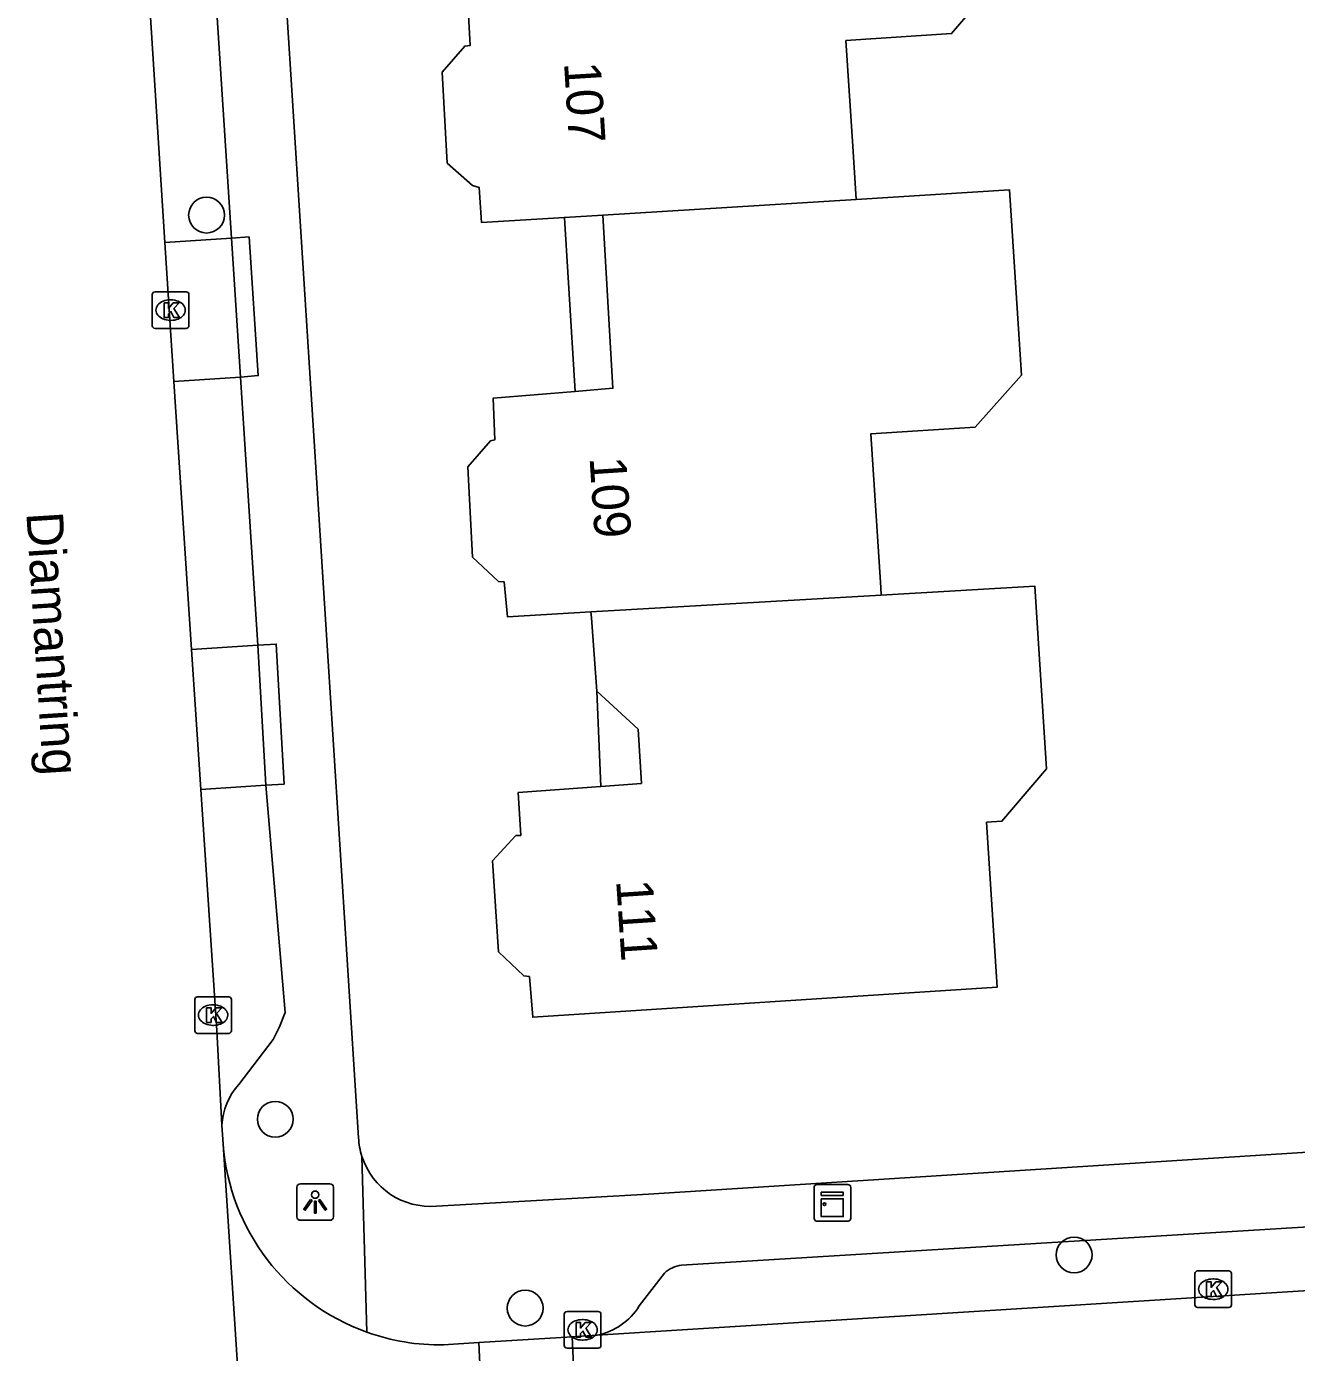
# Model space of a CAD drawing. Extents: x 159628 to 160723, y 388176 to 389416.
# Drawn here: x 160510.12 to 160544.81, y 388427.7 to 388463.92 of the extents above; entities that cross this region are included whole.
import ezdxf

# ---------------------------------------------------------------- set-up
doc = ezdxf.new("R2010")
doc.units = 0
for name, color, linetype in [('IMGEO_Boom', 7, 'Continuous'), ('IMGEO_Kast', 7, 'Continuous'), ('IMGEO_Kolk', 7, 'Continuous'), ('IMGEO_Lichtpunt', 7, 'Continuous'), ('IMGEO_Openbare_ruimte_label', 7, 'Continuous'), ('IMGEO_Pand', 7, 'Continuous'), ('IMGEO_Pand_nummerreeks', 7, 'Continuous'), ('IMGEO_Pand_overbouw', 7, 'Continuous'), ('IMGEO_Parkeervlak_open', 7, 'Continuous'), ('IMGEO_Rijbaan_lokaal_gesloten', 7, 'Continuous'), ('IMGEO_Rijbaan_lokaal_open', 7, 'Continuous'), ('IMGEO_Voetpad_open', 7, 'Continuous')]:
    doc.layers.add(name, color=color, linetype=linetype)

msp = doc.modelspace()

# ---------------------------------------------------------------- linework, layer by layer
at = {"layer": 'IMGEO_Boom'}
for centre in [(160515.035, 388458.768), (160516.913, 388434.071), (160538.739, 388430.365), (160523.74, 388428.913)]:
    msp.add_circle(centre, 0.489, dxfattribs=at)
at = {"layer": 'IMGEO_Kast'}
for p, q in [((160531.636, 388431.362), (160531.636, 388432.203)), ((160531.636, 388432.203), (160531.636, 388431.362)), ((160531.711, 388432.287), (160532.552, 388432.287)), ((160532.552, 388432.287), (160531.711, 388432.287)), ((160532.636, 388432.212), (160532.636, 388431.371)), ((160532.636, 388431.371), (160532.636, 388432.212)), ((160532.561, 388431.287), (160531.72, 388431.287)), ((160531.72, 388431.287), (160532.561, 388431.287))]:
    msp.add_line(p, q, dxfattribs=at)
for points in [[(160531.831, 388432.077), (160532.431, 388432.077), (160532.431, 388431.992), (160531.831, 388431.992), (160531.831, 388432.077)], [(160531.831, 388431.902), (160532.431, 388431.902), (160532.431, 388431.413), (160531.831, 388431.413), (160531.831, 388431.902)]]:
    msp.add_lwpolyline(points, dxfattribs=at)
msp.add_circle((160531.915, 388431.751), 0.0377, dxfattribs=at)
for centre, start, end in [((160531.714, 388432.209), 92.4484, 184.2845), ((160531.714, 388432.209), 92.4484, 184.2845), ((160532.558, 388432.209), 2.4484, 94.2845), ((160532.558, 388432.209), 2.4484, 94.2845), ((160531.714, 388431.365), 182.4484, 274.2845), ((160531.714, 388431.365), 182.4484, 274.2845), ((160532.558, 388431.365), 272.4484, 4.2845), ((160532.558, 388431.365), 272.4484, 4.2845)]:
    msp.add_arc(centre, 0.0779, start, end, dxfattribs=at)
at = {"layer": 'IMGEO_Kolk'}
for p, q in [((160513.627, 388456.673), (160514.479, 388456.673)), ((160513.552, 388455.747), (160513.552, 388456.599)), ((160514.04, 388456.453), (160514.065, 388456.453)), ((160514.553, 388456.599), (160514.553, 388455.747)), ((160514.479, 388455.673), (160513.627, 388455.673)), ((160514.063, 388455.893), (160514.038, 388455.893)), ((160514.713, 388436.49), (160514.713, 388437.342)), ((160514.788, 388437.416), (160515.64, 388437.416)), ((160515.201, 388437.196), (160515.226, 388437.196)), ((160515.714, 388437.342), (160515.714, 388436.49)), ((160515.64, 388436.416), (160514.788, 388436.416)), ((160515.224, 388436.636), (160515.199, 388436.636)), ((160542.038, 388429.004), (160542.038, 388429.856)), ((160542.113, 388429.93), (160542.965, 388429.93)), ((160543.039, 388429.856), (160543.039, 388429.004)), ((160542.526, 388429.71), (160542.551, 388429.71)), ((160542.549, 388429.15), (160542.524, 388429.15)), ((160524.809, 388427.894), (160524.809, 388428.746)), ((160524.884, 388428.82), (160525.736, 388428.82)), ((160525.81, 388428.746), (160525.81, 388427.894)), ((160542.965, 388428.93), (160542.113, 388428.93)), ((160525.297, 388428.6), (160525.322, 388428.6)), ((160525.32, 388428.04), (160525.295, 388428.04)), ((160525.736, 388427.82), (160524.884, 388427.82))]:
    msp.add_line(p, q, dxfattribs=at)
for points in [[(160513.627, 388456.673), (160514.479, 388456.673)], [(160513.552, 388455.747), (160513.552, 388456.599)], [(160513.873, 388456.373), (160513.996, 388456.373), (160513.996, 388456.222), (160514.126, 388456.373), (160514.29, 388456.373), (160514.144, 388456.222), (160514.297, 388455.973), (160514.145, 388455.973), (160514.06, 388456.137), (160513.996, 388456.07), (160513.996, 388455.973), (160513.873, 388455.973), (160513.873, 388456.373)], [(160514.553, 388456.599), (160514.553, 388455.747)], [(160514.479, 388455.673), (160513.627, 388455.673)], [(160514.713, 388436.49), (160514.713, 388437.342)], [(160514.788, 388437.416), (160515.64, 388437.416)], [(160515.034, 388437.116), (160515.157, 388437.116), (160515.157, 388436.965), (160515.287, 388437.116), (160515.451, 388437.116), (160515.305, 388436.965), (160515.458, 388436.716), (160515.306, 388436.716), (160515.221, 388436.88), (160515.157, 388436.813), (160515.157, 388436.716), (160515.034, 388436.716), (160515.034, 388437.116)], [(160515.714, 388437.342), (160515.714, 388436.49)], [(160515.64, 388436.416), (160514.788, 388436.416)], [(160542.038, 388429.004), (160542.038, 388429.856)], [(160542.113, 388429.93), (160542.965, 388429.93)], [(160543.039, 388429.856), (160543.039, 388429.004)], [(160542.359, 388429.63), (160542.482, 388429.63), (160542.482, 388429.479), (160542.612, 388429.63), (160542.776, 388429.63), (160542.63, 388429.479), (160542.783, 388429.23), (160542.631, 388429.23), (160542.546, 388429.394), (160542.482, 388429.327), (160542.482, 388429.23), (160542.359, 388429.23), (160542.359, 388429.63)], [(160524.809, 388427.894), (160524.809, 388428.746)], [(160524.884, 388428.82), (160525.736, 388428.82)], [(160525.81, 388428.746), (160525.81, 388427.894)], [(160542.965, 388428.93), (160542.113, 388428.93)], [(160525.13, 388428.52), (160525.253, 388428.52), (160525.253, 388428.369), (160525.383, 388428.52), (160525.547, 388428.52), (160525.401, 388428.369), (160525.554, 388428.12), (160525.402, 388428.12), (160525.317, 388428.284), (160525.253, 388428.217), (160525.253, 388428.12), (160525.13, 388428.12), (160525.13, 388428.52)], [(160525.736, 388427.82), (160524.884, 388427.82)]]:
    msp.add_lwpolyline(points, dxfattribs=at)
for centre, start, end in [((160513.629, 388456.597), 91.552, 178.448), ((160513.629, 388456.597), 91.552, 178.448), ((160514.477, 388456.597), 1.552, 88.448), ((160514.477, 388456.597), 1.552, 88.448), ((160513.629, 388455.749), 181.552, 268.448), ((160513.629, 388455.749), 181.552, 268.448), ((160514.477, 388455.749), 271.552, 358.448), ((160514.477, 388455.749), 271.552, 358.448), ((160514.79, 388437.34), 91.552, 178.448), ((160514.79, 388437.34), 91.552, 178.448), ((160515.638, 388437.34), 1.552, 88.448), ((160515.638, 388437.34), 1.552, 88.448), ((160514.79, 388436.492), 181.552, 268.448), ((160514.79, 388436.492), 181.552, 268.448), ((160515.638, 388436.492), 271.552, 358.448), ((160515.638, 388436.492), 271.552, 358.448), ((160542.115, 388429.854), 91.552, 178.448), ((160542.115, 388429.854), 91.552, 178.448), ((160542.963, 388429.854), 1.552, 88.448), ((160542.963, 388429.854), 1.552, 88.448), ((160524.886, 388428.744), 91.552, 178.448), ((160524.886, 388428.744), 91.552, 178.448), ((160525.734, 388428.744), 1.552, 88.448), ((160525.734, 388428.744), 1.552, 88.448), ((160542.115, 388429.006), 181.552, 268.448), ((160542.115, 388429.006), 181.552, 268.448), ((160542.963, 388429.006), 271.552, 358.448), ((160542.963, 388429.006), 271.552, 358.448), ((160524.886, 388427.896), 181.552, 268.448), ((160524.886, 388427.896), 181.552, 268.448), ((160525.734, 388427.896), 271.552, 358.448), ((160525.734, 388427.896), 271.552, 358.448)]:
    msp.add_arc(centre, 0.0765, start, end, dxfattribs=at)
for centre, major_axis, ratio, start_param, end_param in [((160514.039, 388456.173), (-0.387, 0.002), 0.722429, 4.712389, 7.853982), ((160514.064, 388456.173), (-0.39, 0.002), 0.717154, 1.570796, 4.712389), ((160515.2, 388436.916), (-0.387, 0.002), 0.722429, 4.712389, 7.853982), ((160515.225, 388436.916), (-0.39, 0.002), 0.717154, 1.570796, 4.712389), ((160542.525, 388429.43), (-0.387, 0.002), 0.722429, 4.712389, 7.853982), ((160542.55, 388429.43), (-0.39, 0.002), 0.717154, 1.570796, 4.712389), ((160525.296, 388428.32), (-0.387, 0.002), 0.722429, 4.712389, 7.853982), ((160525.321, 388428.32), (-0.39, 0.002), 0.717154, 1.570796, 4.712389)]:
    msp.add_ellipse(centre, major_axis=major_axis, ratio=ratio, start_param=start_param, end_param=end_param, dxfattribs=at)
at = {"layer": 'IMGEO_Lichtpunt'}
for p, q in [((160517.505, 388432.214), (160517.505, 388431.407)), ((160517.505, 388432.214), (160517.505, 388431.407)), ((160518.407, 388432.309), (160517.599, 388432.309)), ((160518.407, 388432.309), (160517.599, 388432.309)), ((160518.501, 388431.407), (160518.501, 388432.214)), ((160518.501, 388431.407), (160518.501, 388432.214)), ((160517.599, 388431.313), (160518.407, 388431.313)), ((160517.599, 388431.313), (160518.407, 388431.313))]:
    msp.add_line(p, q, dxfattribs=at)
for points in [[(160517.879, 388431.878), (160517.918, 388431.85), (160517.73, 388431.588), (160517.692, 388431.615), (160517.879, 388431.878)], [(160517.981, 388431.83), (160518.028, 388431.83), (160518.028, 388431.508), (160517.981, 388431.508), (160517.981, 388431.83)], [(160518.091, 388431.85), (160518.129, 388431.877), (160518.316, 388431.615), (160518.277, 388431.587), (160518.091, 388431.85)]]:
    msp.add_lwpolyline(points, dxfattribs=at)
msp.add_circle((160518.004, 388432.012), 0.0994, dxfattribs=at)
for centre, start, end in [((160517.599, 388432.214), 90, 180), ((160517.599, 388432.214), 90, 180), ((160518.407, 388432.214), 0, 90), ((160518.407, 388432.214), 0, 90), ((160517.599, 388431.407), 180, 270), ((160517.599, 388431.407), 180, 270), ((160518.407, 388431.407), 270, 0), ((160518.407, 388431.407), 270, 360)]:
    msp.add_arc(centre, 0.0946, start, end, dxfattribs=at)
at = {"layer": 'IMGEO_Pand'}
for points in [[(160532.101, 388469.964), (160536.286, 388470.216), (160536.61, 388465.156), (160535.391, 388463.727), (160532.501, 388463.536), (160532.682, 388460.79), (160532.777, 388459.351), (160532.787, 388459.199)], [(160525.866, 388458.77), (160524.812, 388458.705), (160522.549, 388458.565), (160522.48, 388459.526), (160522.302, 388459.577), (160521.611, 388460.19), (160521.475, 388462.672), (160522.088, 388463.387), (160522.235, 388463.399), (160522.174, 388464.559), (160524.446, 388464.712), (160525.376, 388464.774), (160525.17, 388469.546)], [(160525.866, 388458.77), (160532.787, 388459.199)], [(160532.787, 388459.199), (160536.974, 388459.458), (160537.298, 388454.398), (160536.038, 388452.977), (160533.181, 388452.79), (160533.455, 388448.595), (160533.469, 388448.387)], [(160525.532, 388447.929), (160523.255, 388447.797), (160523.163, 388448.754), (160523.01, 388448.764), (160522.301, 388449.427), (160522.173, 388451.889), (160522.79, 388452.602), (160522.911, 388452.628), (160522.865, 388453.768), (160525.104, 388453.952), (160526.135, 388454.037), (160525.866, 388458.77)], [(160533.469, 388448.387), (160537.666, 388448.63), (160537.985, 388443.64), (160536.766, 388442.211), (160536.348, 388442.185), (160536.64, 388437.683), (160523.946, 388436.858), (160523.856, 388437.968), (160523.699, 388437.985), (160523.013, 388438.642), (160522.846, 388441.13), (160523.487, 388441.819), (160523.618, 388441.827), (160523.552, 388442.993), (160525.806, 388443.162), (160526.914, 388443.245), (160526.827, 388444.725), (160525.695, 388445.761), (160525.555, 388447.772), (160525.532, 388447.929)], [(160525.532, 388447.929), (160533.469, 388448.387)]]:
    msp.add_lwpolyline(points, dxfattribs=at)
at = {"layer": 'IMGEO_Pand_overbouw'}
for points in [[(160525.104, 388453.952), (160526.135, 388454.037), (160525.866, 388458.77), (160524.812, 388458.705), (160524.822, 388458.538), (160524.904, 388457.211)], [(160525.806, 388443.162), (160526.914, 388443.245), (160526.827, 388444.725), (160525.695, 388445.761)]]:
    msp.add_lwpolyline(points, close=True, dxfattribs=at)
at = {"layer": 'IMGEO_Parkeervlak_open'}
for points in [[(160513.893, 388458.024), (160515.718, 388458.143)], [(160515.961, 388454.346), (160514.137, 388454.225)], [(160514.623, 388446.902), (160516.439, 388447.018)], [(160516.656, 388443.201), (160514.876, 388443.083)]]:
    msp.add_lwpolyline(points, dxfattribs=at)
at = {"layer": 'IMGEO_Rijbaan_lokaal_gesloten'}
for points in [[(160513.469, 388464.759), (160513.893, 388458.024)], [(160514.137, 388454.225), (160513.893, 388458.024)], [(160514.137, 388454.225), (160514.623, 388446.902)], [(160514.876, 388443.083), (160514.623, 388446.902)], [(160515.455, 388433.906), (160515.313, 388436.494), (160514.876, 388443.083)], [(160515.455, 388433.906), (160515.485, 388433.393)], [(160515.485, 388433.393), (160516.58, 388416.547)]]:
    msp.add_lwpolyline(points, dxfattribs=at)
at = {"layer": 'IMGEO_Rijbaan_lokaal_open'}
for points in [[(160552.399, 388429.848), (160525.71, 388428.174)], [(160522.477, 388427.971), (160525.02, 388428.13)], [(160525.71, 388428.174), (160525.02, 388428.13)], [(160525.02, 388428.13), (160525.26, 388423.086)], [(160522.477, 388427.971), (160521.509, 388427.91)], [(160522.715, 388422.924), (160522.477, 388427.971)]]:
    msp.add_lwpolyline(points, dxfattribs=at)
for centre, radius, start, end in [((160521.418, 388433.86), 5.951, 184.4997, 250.3036), ((160521.415, 388433.854), 5.945, 250.3064, 270.9019)]:
    msp.add_arc(centre, radius, start, end, dxfattribs=at)
at = {"layer": 'IMGEO_Voetpad_open'}
for points in [[(160515.358, 388493.665), (160519.189, 388433.567)], [(160515.281, 388464.873), (160515.718, 388458.143)], [(160515.718, 388458.143), (160516.195, 388458.174), (160516.448, 388454.385), (160515.961, 388454.346)], [(160515.718, 388458.143), (160515.961, 388454.346)], [(160515.961, 388454.346), (160516.439, 388447.018)], [(160516.439, 388447.018), (160516.938, 388447.05), (160517.155, 388443.229), (160516.656, 388443.201)], [(160516.439, 388447.018), (160516.656, 388443.201)], [(160516.656, 388443.201), (160517.185, 388436.989), (160517.031, 388436.597), (160516.854, 388436.251), (160515.919, 388435.019)], [(160521.318, 388431.7), (160527.111, 388432.027), (160588.571, 388435.938)], [(160519.412, 388428.257), (160519.279, 388433.056)], [(160528.011, 388430.089), (160552.294, 388431.569)], [(160526.857, 388428.971), (160527.546, 388429.87)]]:
    msp.add_lwpolyline(points, dxfattribs=at)
for centre, radius, start, end in [((160517.2, 388433.832), 1.747, 137.1785, 177.5598), ((160521.136, 388433.646), 1.948, 182.3369, 197.6407), ((160521.145, 388433.651), 1.958, 197.6775, 275.0721), ((160528.136, 388429.221), 0.877, 98.1875, 132.2503), ((160525.349, 388429.918), 1.781, 281.7091, 327.8784)]:
    msp.add_arc(centre, radius, start, end, dxfattribs=at)

# ---------------------------------------------------------------- texts
at = {"layer": 'IMGEO_Openbare_ruimte_label'}
msp.add_text('Diamantring', height=1, rotation=273.6693, dxfattribs=at).set_placement((160510.109, 388450.634))
at = {"layer": 'IMGEO_Pand_nummerreeks'}
for s, rotation, p in [('107', 273.5922, (160524.801, 388462.927)), ('109', 273.7928, (160525.498, 388452.141)), ('111', 273.7756, (160526.225, 388440.59))]:
    msp.add_text(s, height=1, rotation=rotation, dxfattribs=at).set_placement(p)

doc.saveas('drawing.dxf')
